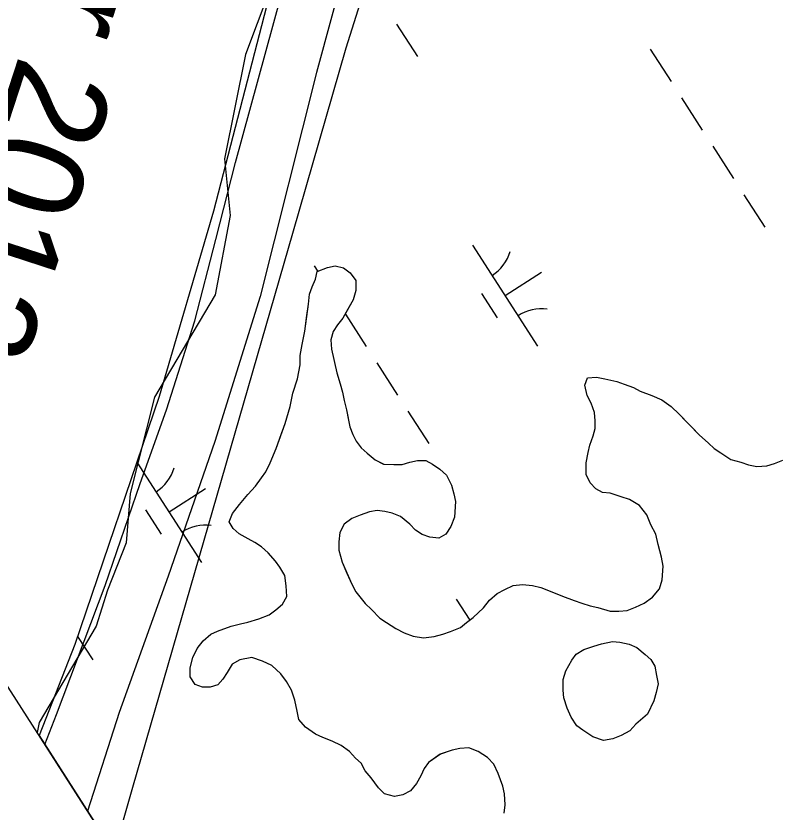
# Model space of a CAD drawing. Extents: x 3937982 to 3958556, y 219448 to 241894.
# Drawn here: x 3942949.9 to 3943267.2, y 232776.3 to 233107.5 of the extents above; entities that cross this region are included whole.
import ezdxf

# ---------------------------------------------------------------- set-up
doc = ezdxf.new("R2010")
doc.units = 0
for name, color, linetype in [('V-GRID-FRAM', 7, 'Continuous'), ('V-RIVR-EDGE', 7, 'Continuous'), ('V-RIVR-IDEN', 7, 'Continuous'), ('V-RIVR-JETY', 7, 'Continuous'), ('V-RRAP-FSHR', 7, 'Continuous'), ('V-TOPO-SHOR', 7, 'Continuous'), ('V-WETL-SWMP', 7, 'Continuous')]:
    doc.layers.add(name, color=color, linetype=linetype)

msp = doc.modelspace()

# ---------------------------------------------------------------- linework, layer by layer
at = {"layer": 'V-GRID-FRAM'}
msp.add_lwpolyline([(3948998.173, 239513.74), (3957109.469, 226912.286), (3949780.097, 222173.81), (3941699.799, 234772.334), (3948998.173, 239513.74)], dxfattribs=at)
at = {"layer": 'V-RIVR-EDGE'}
msp.add_lwpolyline([(3943107.659, 233511.732), (3943104.51, 233470.799), (3943113.169, 233445.61), (3943128.912, 233405.465), (3943127.338, 233378.701), (3943110.808, 233344.853), (3943108.446, 233309.431), (3943103.723, 233281.093), (3943091.916, 233236.225), (3943070.662, 233158.296), (3943045.473, 233091.387), (3943036.814, 233048.093), (3943039.176, 233024.479), (3943032.879, 232991.418), (3943007.69, 232948.911), (3942997.456, 232908.766), (3942995.882, 232888.3), (3942988.01, 232868.621), (3942983.288, 232853.664), (3942959.673, 232813.519), (3942958.783, 232809.369)], dxfattribs=at)
at = {"layer": 'V-RIVR-JETY'}
for points in [[(3943153.305, 233531.157), (3943138.713, 233491.877), (3943136.444, 233468.064), (3943140.9, 233450.419), (3943144.949, 233431.606), (3943152.345, 233399.85), (3943154.817, 233379.884), (3943152.13, 233354.124), (3943136.17, 233300.01), (3943124.164, 233249.361), (3943099.359, 233176.601), (3943087.399, 233129.471), (3943075.07, 233083.905), (3943051.556, 232990.807), (3943032.778, 232930.477), (3943013.275, 232874.456), (3942992.982, 232817.663), (3942979.735, 232776.702)], [(3942961.98, 232804.385), (3942966.784, 232816.837), (3942987.036, 232870.503), (3943001.669, 232912.909), (3943012.63, 232943.641), (3943024.453, 232980.614), (3943033.11, 233014.502), (3943041.351, 233046.441), (3943066.411, 233138.347), (3943093.44, 233231.398), (3943108.593, 233283.568), (3943118.407, 233316.269), (3943120.238, 233336.569), (3943122.806, 233353.34), (3943127.308, 233368.523), (3943129.364, 233376.312), (3943130.353, 233391.932), (3943125.553, 233413.102), (3943119.257, 233439.372), (3943117.531, 233456.592), (3943117.174, 233488.645), (3943120.586, 233510.096)]]:
    msp.add_lwpolyline(points, dxfattribs=at)
at = {"layer": 'V-RRAP-FSHR'}
msp.add_lwpolyline([(3942990.784, 232759.474), (3942998.587, 232786.578), (3943020.789, 232863.438), (3943042.99, 232940.295), (3943065.174, 233017.158), (3943087.356, 233094.2), (3943111.403, 233170.31), (3943136.442, 233246.291), (3943156.596, 233323.572), (3943151.407, 233402.926), (3943143.417, 233482.126), (3943171.856, 233556.628), (3943204.429, 233629.697), (3943236.765, 233702.87), (3943268.845, 233776.155), (3943300.372, 233849.683), (3943331.899, 233923.208)], dxfattribs=at)
at = {"layer": 'V-TOPO-SHOR'}
for points in [[(3943067.029, 232818.248), (3943066.04, 232822.809), (3943064.696, 232827.024), (3943062.644, 232830.551), (3943060.238, 232833.731), (3943056.437, 232837.28), (3943052.611, 232839.081), (3943048.083, 232840.541), (3943043.172, 232839.556), (3943040, 232837.848), (3943037.855, 232834.378), (3943036.07, 232831.603), (3943033.938, 232829.183), (3943030.775, 232828.175), (3943027.628, 232828.216), (3943024.492, 232829.308), (3943022.436, 232832.484), (3943022.487, 232836.33), (3943023.591, 232840.514), (3943025.391, 232844.34), (3943027.882, 232847.455), (3943031.068, 232850.212), (3943033.884, 232851.573), (3943039.508, 232853.599), (3943043.371, 232854.596), (3943046.529, 232855.256), (3943051.094, 232856.593), (3943055.315, 232858.287), (3943058.141, 232860.349), (3943060.971, 232862.76), (3943062.763, 232865.885), (3943062.472, 232870.438), (3943061.829, 232874.644), (3943059.777, 232878.171), (3943058.061, 232880.643), (3943054.958, 232884.182), (3943052.193, 232886.668), (3943049.418, 232888.454), (3943046.637, 232889.889), (3943042.818, 232892.04), (3943040.397, 232894.172), (3943038.685, 232896.992), (3943040.131, 232900.472), (3943042.979, 232904.283), (3943046.535, 232908.434), (3943049.728, 232911.889), (3943052.222, 232915.354), (3943054.006, 232917.781), (3943055.804, 232921.605), (3943058.331, 232927.519), (3943060.514, 232933.788), (3943061.969, 232937.966), (3943064.162, 232944.936), (3943065.284, 232950.518), (3943067.111, 232956.441), (3943068.242, 232962.374), (3943068.293, 232966.223), (3943069.053, 232970.761), (3943070.175, 232976.344), (3943070.949, 232981.931), (3943071.723, 232987.518), (3943072.129, 232991.712), (3943073.218, 232994.845), (3943074.66, 232997.975), (3943075.401, 233001.112), (3943079.622, 233002.808), (3943082.78, 233003.465), (3943086.268, 233002.72), (3943089.039, 233000.584), (3943091.445, 232997.401), (3943091.39, 232993.205), (3943090.29, 232989.371), (3943088.14, 232985.552), (3943085.99, 232981.73), (3943083.853, 232978.959), (3943082.068, 232976.184), (3943080.974, 232972.7), (3943081.271, 232968.848), (3943082.596, 232963.232), (3943083.589, 232959.022), (3943084.929, 232954.457), (3943085.932, 232950.944), (3943086.585, 232947.436), (3943087.585, 232943.576), (3943088.236, 232940.068), (3943088.889, 232936.559), (3943090.247, 232933.393), (3943091.609, 232930.577), (3943093.672, 232927.751), (3943096.092, 232925.619), (3943099.553, 232922.774), (3943103.029, 232920.978), (3943107.225, 232920.923), (3943110.723, 232920.878), (3943113.885, 232921.885), (3943117.043, 232922.543), (3943120.541, 232922.496), (3943123.32, 232921.06), (3943126.442, 232918.92), (3943129.206, 232916.434), (3943131.25, 232912.209)], [(3943131.25, 232912.209), (3943132.254, 232908.696), (3943132.911, 232905.538), (3943132.473, 232898.897), (3943131.023, 232895.069), (3943128.883, 232891.948), (3943126.061, 232890.236), (3943122.217, 232890.637), (3943119.083, 232891.729), (3943116.308, 232893.514), (3943113.891, 232895.995), (3943110.086, 232899.194), (3943106.607, 232900.639), (3943103.467, 232901.381), (3943100.323, 232901.772), (3943097.165, 232901.115), (3943093.301, 232899.767), (3943089.784, 232898.413), (3943086.604, 232896.007), (3943084.808, 232892.531), (3943084.406, 232888.689), (3943084.359, 232885.191), (3943085.695, 232880.274), (3943087.732, 232875.701), (3943089.772, 232871.126), (3943091.478, 232867.953), (3943095.263, 232863.005), (3943098.028, 232860.519), (3943101.479, 232856.974), (3943104.254, 232855.188), (3943108.069, 232852.69), (3943111.544, 232850.894), (3943115.374, 232849.444), (3943119.562, 232848.69), (3943124.119, 232849.329), (3943127.631, 232850.33), (3943130.794, 232851.34), (3943135.012, 232853.032), (3943137.491, 232855.098), (3943140.317, 232857.16), (3943144.568, 232861.301), (3943147.061, 232864.419), (3943150.246, 232867.173), (3943153.416, 232868.881), (3943156.936, 232870.583), (3943160.791, 232870.882), (3943164.983, 232870.477), (3943168.473, 232869.731), (3943172.997, 232867.923), (3943177.521, 232866.112), (3943182.395, 232864.3), (3943185.528, 232863.208), (3943189.012, 232862.112), (3943192.152, 232861.371), (3943197.38, 232859.903), (3943200.878, 232859.856), (3943204.38, 232860.159), (3943207.897, 232861.512), (3943211.417, 232863.214), (3943214.948, 232865.617), (3943217.793, 232869.078), (3943218.894, 232872.912), (3943219.318, 232878.503), (3943218.669, 232882.359), (3943217.338, 232887.626), (3943216.347, 232891.837), (3943214.299, 232895.714), (3943212.605, 232899.935), (3943209.506, 232903.822), (3943205.343, 232906.329), (3943201.857, 232907.422), (3943197.329, 232908.883), (3943194.185, 232909.274), (3943191.406, 232910.712), (3943188.99, 232913.192), (3943187.288, 232916.712), (3943187.351, 232921.611), (3943188.107, 232925.799), (3943188.848, 232928.937), (3943190.298, 232932.766), (3943191.04, 232935.906), (3943191.083, 232939.054), (3943190.78, 232942.556), (3943189.432, 232946.422), (3943187.724, 232949.595), (3943186.731, 232953.806), (3943187.82, 232956.941), (3943191.672, 232957.24), (3943195.162, 232956.493), (3943200.045, 232955.378), (3943203.178, 232954.287), (3943207.01, 232952.837), (3943209.787, 232951.401), (3943214.661, 232949.587), (3943218.837, 232947.782), (3943222.646, 232944.934), (3943226.103, 232941.739), (3943228.864, 232938.902), (3943231.281, 232936.422), (3943234.388, 232933.231), (3943238.189, 232929.682)], [(3943238.189, 232929.682), (3943240.609, 232927.55), (3943243.384, 232925.764), (3943247.546, 232922.911), (3943251.728, 232921.806), (3943254.863, 232920.716), (3943258.351, 232919.968), (3943262.554, 232920.263), (3943265.716, 232921.271), (3943269.232, 232922.625)], [(3943212.904, 232817.013), (3943207.952, 232812.881), (3943205.466, 232810.116), (3943201.939, 232808.062), (3943198.425, 232806.71), (3943194.566, 232806.061), (3943190.038, 232807.521), (3943185.877, 232810.374), (3943183.452, 232812.156), (3943181.049, 232815.686), (3943179.352, 232819.557), (3943178.008, 232823.774), (3943177.701, 232826.926), (3943177.76, 232831.474), (3943178.856, 232834.958), (3943181.365, 232839.474), (3943183.147, 232841.899), (3943186.321, 232843.955), (3943190.54, 232845.298), (3943193.7, 232846.306), (3943198.263, 232847.295), (3943201.407, 232846.904), (3943205.245, 232846.152), (3943208.374, 232844.713), (3943211.835, 232841.868), (3943214.256, 232839.736), (3943215.968, 232836.916), (3943216.615, 232833.057), (3943217.268, 232829.549), (3943216.523, 232826.062), (3943215.427, 232822.578), (3943212.904, 232817.013)], [(3943153.231, 232775.82), (3943153.629, 232779.316), (3943153.338, 232783.867), (3943152.681, 232787.025), (3943150.651, 232792.298), (3943148.953, 232796.171), (3943146.193, 232799.005), (3943142.377, 232801.506), (3943138.547, 232802.956), (3943134.695, 232802.657), (3943131.537, 232802), (3943126.618, 232800.314), (3943121.674, 232796.882), (3943119.892, 232794.457), (3943118.452, 232791.325), (3943116.66, 232788.2), (3943114.17, 232785.085), (3943111, 232783.377), (3943107.491, 232782.726), (3943103.307, 232783.83), (3943100.893, 232786.312), (3943097.8, 232790.551), (3943095.388, 232793.382), (3943093.682, 232796.554), (3943091.259, 232798.684), (3943088.849, 232801.514), (3943085.383, 232804.011), (3943081.558, 232805.811), (3943077.73, 232807.261), (3943074.601, 232808.701), (3943070.439, 232811.556), (3943067.682, 232814.74), (3943067.029, 232818.248)]]:
    msp.add_lwpolyline(points, dxfattribs=at)
at = {"layer": 'V-WETL-SWMP'}
for p, q in [((3943067.135, 233161.233), (3943032.174, 233026.249)), ((3943108.425, 233104.125), (3943117.085, 233090.671)), ((3943214.012, 233093.599), (3943222.672, 233080.145)), ((3943227.002, 233073.418), (3943235.662, 233059.964)), ((3943239.992, 233053.237), (3943248.652, 233039.783)), ((3943252.982, 233033.056), (3943261.642, 233019.603)), ((3943032.174, 233026.249), (3943009.591, 232949.151)), ((3943140.01, 233012.164), (3943167.072, 232970.121)), ((3943074.145, 233003.569), (3943075.659, 233001.216)), ((3943075.402, 233001.113), (3943079.622, 233002.807)), ((3943079.622, 233002.807), (3943082.78, 233003.465)), ((3943082.78, 233003.465), (3943086.269, 233002.719)), ((3943086.269, 233002.719), (3943089.039, 233000.583)), ((3943074.66, 232997.975), (3943075.402, 233001.113)), ((3943089.039, 233000.583), (3943091.446, 232997.402)), ((3943153.541, 232991.142), (3943168.677, 233000.885)), ((3943073.219, 232994.845), (3943074.66, 232997.975)), ((3943091.446, 232997.402), (3943091.39, 232993.205)), ((3943072.128, 232991.711), (3943073.219, 232994.845)), ((3943091.39, 232993.205), (3943090.29, 232989.371)), ((3943143.806, 232992.012), (3943150.301, 232981.921)), ((3943071.723, 232987.518), (3943072.128, 232991.711)), ((3943090.29, 232989.371), (3943085.99, 232981.731)), ((3943070.175, 232976.343), (3943071.723, 232987.518)), ((3943087.135, 232983.388), (3943095.795, 232969.935)), ((3943083.854, 232978.96), (3943082.068, 232976.185)), ((3943085.99, 232981.731), (3943083.854, 232978.96)), ((3943069.052, 232970.76), (3943070.175, 232976.343)), ((3943082.068, 232976.185), (3943080.973, 232972.701)), ((3943080.973, 232972.701), (3943081.271, 232968.849)), ((3943068.292, 232966.222), (3943069.052, 232970.76)), ((3943081.271, 232968.849), (3943083.59, 232959.022)), ((3943068.241, 232962.374), (3943068.292, 232966.222)), ((3943067.112, 232956.441), (3943068.241, 232962.374)), ((3943100.125, 232963.208), (3943108.785, 232949.754)), ((3943083.59, 232959.022), (3943084.929, 232954.456)), ((3943065.285, 232950.518), (3943067.112, 232956.441)), ((3943186.73, 232953.806), (3943187.821, 232956.94)), ((3943187.821, 232956.94), (3943191.673, 232957.239)), ((3943191.673, 232957.239), (3943195.162, 232956.493)), ((3943195.162, 232956.493), (3943200.045, 232955.378)), ((3943200.045, 232955.378), (3943203.179, 232954.287)), ((3943084.929, 232954.456), (3943085.932, 232950.944)), ((3943187.723, 232949.594), (3943186.73, 232953.806)), ((3943203.179, 232954.287), (3943207.009, 232952.837)), ((3943207.009, 232952.837), (3943209.788, 232951.401)), ((3943009.591, 232949.151), (3942974.499, 232845.958)), ((3943064.161, 232944.935), (3943065.285, 232950.518)), ((3943085.932, 232950.944), (3943086.585, 232947.437)), ((3943189.431, 232946.423), (3943187.723, 232949.594)), ((3943209.788, 232951.401), (3943214.662, 232949.587)), ((3943214.662, 232949.587), (3943218.837, 232947.782)), ((3943086.585, 232947.437), (3943087.584, 232943.575)), ((3943190.779, 232942.556), (3943189.431, 232946.423)), ((3943218.837, 232947.782), (3943222.647, 232944.933)), ((3943061.969, 232937.967), (3943064.161, 232944.935)), ((3943087.584, 232943.575), (3943088.89, 232936.56)), ((3943113.115, 232943.027), (3943121.775, 232929.573)), ((3943191.082, 232939.054), (3943190.779, 232942.556)), ((3943222.647, 232944.933), (3943226.104, 232941.738)), ((3943191.04, 232935.906), (3943191.082, 232939.054)), ((3943226.104, 232941.738), (3943234.388, 232933.232)), ((3943058.332, 232927.519), (3943061.969, 232937.967)), ((3943088.89, 232936.56), (3943090.247, 232933.394)), ((3943190.299, 232932.767), (3943191.04, 232935.906)), ((3943090.247, 232933.394), (3943091.61, 232930.577)), ((3943188.849, 232928.937), (3943190.299, 232932.767)), ((3943234.388, 232933.232), (3943238.189, 232929.683)), ((3943091.61, 232930.577), (3943093.671, 232927.75)), ((3943188.107, 232925.799), (3943188.849, 232928.937)), ((3943238.189, 232929.683), (3943240.61, 232927.551)), ((3943055.805, 232921.605), (3943058.332, 232927.519)), ((3943093.671, 232927.75), (3943096.092, 232925.619)), ((3943096.092, 232925.619), (3943099.553, 232922.774)), ((3943187.352, 232921.61), (3943188.107, 232925.799)), ((3943240.61, 232927.551), (3943243.385, 232925.765)), ((3943243.385, 232925.765), (3943247.545, 232922.911)), ((3943099.553, 232922.774), (3943103.028, 232920.979)), ((3943113.885, 232921.885), (3943117.043, 232922.543)), ((3943117.043, 232922.543), (3943120.541, 232922.496)), ((3943120.541, 232922.496), (3943123.321, 232921.06)), ((3943247.545, 232922.911), (3943251.729, 232921.806)), ((3943265.716, 232921.271), (3943269.233, 232922.624)), ((3943000.313, 232921.869), (3943027.205, 232880.091)), ((3943054.005, 232917.781), (3943055.805, 232921.605)), ((3943103.028, 232920.979), (3943110.723, 232920.877)), ((3943110.723, 232920.877), (3943113.885, 232921.885)), ((3943123.321, 232921.06), (3943126.441, 232918.919)), ((3943126.441, 232918.919), (3943129.207, 232916.434)), ((3943187.287, 232916.713), (3943187.352, 232921.61)), ((3943251.729, 232921.806), (3943254.863, 232920.715)), ((3943254.863, 232920.715), (3943258.352, 232919.969)), ((3943258.352, 232919.969), (3943262.554, 232920.263)), ((3943262.554, 232920.263), (3943265.716, 232921.271)), ((3943052.223, 232915.355), (3943054.005, 232917.781)), ((3943129.207, 232916.434), (3943131.25, 232912.208)), ((3943188.99, 232913.192), (3943187.287, 232916.713)), ((3943049.728, 232911.89), (3943052.223, 232915.355)), ((3943191.406, 232910.711), (3943188.99, 232913.192)), ((3943013.674, 232901.113), (3943028.809, 232910.855)), ((3943046.534, 232908.434), (3943049.728, 232911.89)), ((3943131.25, 232912.208), (3943132.253, 232908.696)), ((3943194.186, 232909.274), (3943191.406, 232910.711)), ((3943197.329, 232908.883), (3943194.186, 232909.274)), ((3943042.98, 232904.282), (3943046.534, 232908.434)), ((3943132.253, 232908.696), (3943132.911, 232905.539)), ((3943201.858, 232907.423), (3943197.329, 232908.883)), ((3943205.342, 232906.328), (3943201.858, 232907.423)), ((3943209.507, 232903.823), (3943205.342, 232906.328)), ((3943040.131, 232900.472), (3943042.98, 232904.282)), ((3943132.911, 232905.539), (3943132.473, 232898.897)), ((3943212.605, 232899.934), (3943209.507, 232903.823)), ((3943003.939, 232901.982), (3943010.434, 232891.892)), ((3943038.685, 232896.992), (3943040.131, 232900.472)), ((3943093.3, 232899.767), (3943089.784, 232898.414)), ((3943097.166, 232901.115), (3943093.3, 232899.767)), ((3943100.324, 232901.773), (3943097.166, 232901.115)), ((3943103.467, 232901.381), (3943100.324, 232901.773)), ((3943106.606, 232900.64), (3943103.467, 232901.381)), ((3943110.086, 232899.194), (3943106.606, 232900.64)), ((3943113.892, 232895.995), (3943110.086, 232899.194)), ((3943214.298, 232895.713), (3943212.605, 232899.934)), ((3943040.397, 232894.171), (3943038.685, 232896.992)), ((3943086.603, 232896.007), (3943084.808, 232892.532)), ((3943089.784, 232898.414), (3943086.603, 232896.007)), ((3943116.308, 232893.514), (3943113.892, 232895.995)), ((3943132.473, 232898.897), (3943131.023, 232895.068)), ((3943216.346, 232891.838), (3943214.298, 232895.713)), ((3943042.818, 232892.039), (3943040.397, 232894.171)), ((3943084.808, 232892.532), (3943084.407, 232888.689)), ((3943119.083, 232891.728), (3943116.308, 232893.514)), ((3943131.023, 232895.068), (3943128.882, 232891.948)), ((3943046.638, 232889.89), (3943042.818, 232892.039)), ((3943049.418, 232888.453), (3943046.638, 232889.89)), ((3943122.217, 232890.637), (3943119.083, 232891.728)), ((3943126.061, 232890.236), (3943122.217, 232890.637)), ((3943128.882, 232891.948), (3943126.061, 232890.236)), ((3943217.339, 232887.626), (3943216.346, 232891.838)), ((3943052.193, 232886.667), (3943049.418, 232888.453)), ((3943054.959, 232884.181), (3943052.193, 232886.667)), ((3943084.407, 232888.689), (3943084.36, 232885.191)), ((3943218.669, 232882.36), (3943217.339, 232887.626)), ((3943058.061, 232880.642), (3943054.959, 232884.181)), ((3943084.36, 232885.191), (3943085.695, 232880.275)), ((3943059.777, 232878.17), (3943058.061, 232880.642)), ((3943085.695, 232880.275), (3943089.772, 232871.125)), ((3943219.318, 232878.503), (3943218.669, 232882.36)), ((3943061.829, 232874.644), (3943059.777, 232878.17)), ((3943218.894, 232872.911), (3943219.318, 232878.503)), ((3943062.473, 232870.437), (3943061.829, 232874.644)), ((3943217.793, 232869.077), (3943218.894, 232872.911)), ((3943062.763, 232865.885), (3943062.473, 232870.437)), ((3943089.772, 232871.125), (3943091.479, 232867.954)), ((3943153.416, 232868.882), (3943156.937, 232870.584)), ((3943156.937, 232870.584), (3943160.79, 232870.883)), ((3943160.79, 232870.883), (3943164.983, 232870.477)), ((3943164.983, 232870.477), (3943168.472, 232869.731)), ((3943168.472, 232869.731), (3943177.52, 232866.113)), ((3943060.972, 232862.76), (3943062.763, 232865.885)), ((3943091.479, 232867.954), (3943095.262, 232863.005)), ((3943147.06, 232864.418), (3943150.245, 232867.174)), ((3943150.245, 232867.174), (3943153.416, 232868.882)), ((3943177.52, 232866.113), (3943182.394, 232864.299)), ((3943214.948, 232865.617), (3943217.793, 232869.077)), ((3943058.141, 232860.349), (3943060.972, 232862.76)), ((3943095.262, 232863.005), (3943098.028, 232860.52)), ((3943133.272, 232864.836), (3943138.885, 232856.116)), ((3943144.569, 232861.302), (3943147.06, 232864.418)), ((3943182.394, 232864.299), (3943185.528, 232863.208)), ((3943185.528, 232863.208), (3943189.012, 232862.112)), ((3943207.897, 232861.512), (3943211.418, 232863.214)), ((3943211.418, 232863.214), (3943214.948, 232865.617)), ((3943055.315, 232858.287), (3943058.141, 232860.349)), ((3943098.028, 232860.52), (3943101.479, 232856.975)), ((3943140.316, 232857.16), (3943144.569, 232861.302)), ((3943189.012, 232862.112), (3943192.151, 232861.371)), ((3943192.151, 232861.371), (3943197.38, 232859.902)), ((3943197.38, 232859.902), (3943200.878, 232859.856)), ((3943200.878, 232859.856), (3943204.38, 232860.159)), ((3943204.38, 232860.159), (3943207.897, 232861.512)), ((3943046.528, 232855.255), (3943051.094, 232856.594)), ((3943051.094, 232856.594), (3943055.315, 232858.287)), ((3943101.479, 232856.975), (3943104.254, 232855.189)), ((3943137.49, 232855.098), (3943140.316, 232857.16)), ((3943033.885, 232851.574), (3943039.509, 232853.599)), ((3943039.509, 232853.599), (3943043.371, 232854.597)), ((3943043.371, 232854.597), (3943046.528, 232855.255)), ((3943104.254, 232855.189), (3943108.07, 232852.69)), ((3943108.07, 232852.69), (3943111.544, 232850.894)), ((3943130.793, 232851.339), (3943135.013, 232853.032)), ((3943135.013, 232853.032), (3943137.49, 232855.098)), ((3943027.882, 232847.455), (3943031.068, 232850.212)), ((3943031.068, 232850.212), (3943033.885, 232851.574)), ((3943111.544, 232850.894), (3943115.374, 232849.444)), ((3943115.374, 232849.444), (3943119.562, 232848.689)), ((3943119.562, 232848.689), (3943124.119, 232849.328)), ((3943124.119, 232849.328), (3943127.631, 232850.331)), ((3943127.631, 232850.331), (3943130.793, 232851.339)), ((3942975.633, 232849.292), (3942981.907, 232839.544)), ((3943025.392, 232844.34), (3943027.882, 232847.455)), ((3942974.499, 232845.958), (3942959.578, 232808.13)), ((3943023.592, 232840.515), (3943025.392, 232844.34)), ((3943022.487, 232836.331), (3943023.592, 232840.515)), ((3943043.171, 232839.556), (3943040, 232837.848)), ((3943048.083, 232840.54), (3943043.171, 232839.556)), ((3943052.611, 232839.081), (3943048.083, 232840.54)), ((3943022.436, 232832.484), (3943022.487, 232836.331)), ((3943040, 232837.848), (3943037.855, 232834.378)), ((3943056.436, 232837.281), (3943052.611, 232839.081)), ((3943060.237, 232833.732), (3943056.436, 232837.281)), ((3943037.855, 232834.378), (3943036.069, 232831.603)), ((3943062.644, 232830.551), (3943060.237, 232833.732)), ((3943024.493, 232829.308), (3943022.436, 232832.484)), ((3943036.069, 232831.603), (3943033.938, 232829.182)), ((3943064.697, 232827.025), (3943062.644, 232830.551)), ((3943027.627, 232828.216), (3943024.493, 232829.308)), ((3943030.775, 232828.175), (3943027.627, 232828.216)), ((3943033.938, 232829.182), (3943030.775, 232828.175)), ((3943066.04, 232822.809), (3943064.697, 232827.025)), ((3943067.029, 232818.248), (3943066.04, 232822.809)), ((3943067.682, 232814.741), (3943067.029, 232818.248)), ((3943070.439, 232811.555), (3943067.682, 232814.741)), ((3943074.6, 232808.701), (3943070.439, 232811.555)), ((3942959.578, 232808.13), (3942993.192, 232755.72)), ((3943077.729, 232807.26), (3943074.6, 232808.701)), ((3943081.558, 232805.81), (3943077.729, 232807.26)), ((3943085.383, 232804.01), (3943081.558, 232805.81)), ((3943088.849, 232801.515), (3943085.383, 232804.01)), ((3943138.548, 232802.955), (3943134.695, 232802.656)), ((3943142.377, 232801.505), (3943138.548, 232802.955)), ((3943091.26, 232798.684), (3943088.849, 232801.515)), ((3943126.617, 232800.314), (3943121.674, 232796.881)), ((3943131.538, 232801.999), (3943126.617, 232800.314)), ((3943134.695, 232802.656), (3943131.538, 232801.999)), ((3943146.192, 232799.005), (3943142.377, 232801.505)), ((3943093.681, 232796.553), (3943091.26, 232798.684)), ((3943095.388, 232793.382), (3943093.681, 232796.553)), ((3943121.674, 232796.881), (3943119.892, 232794.456)), ((3943148.954, 232796.17), (3943146.192, 232799.005)), ((3943097.8, 232790.551), (3943095.388, 232793.382)), ((3943119.892, 232794.456), (3943118.452, 232791.326)), ((3943150.652, 232792.299), (3943148.954, 232796.17)), ((3943100.892, 232786.311), (3943097.8, 232790.551)), ((3943118.452, 232791.326), (3943116.661, 232788.201)), ((3943152.681, 232787.024), (3943150.652, 232792.299)), ((3943116.661, 232788.201), (3943114.17, 232785.086)), ((3943153.339, 232783.867), (3943152.681, 232787.024)), ((3943103.308, 232783.83), (3943100.892, 232786.311)), ((3943107.492, 232782.725), (3943103.308, 232783.83)), ((3943110.999, 232783.378), (3943107.492, 232782.725)), ((3943114.17, 232785.086), (3943110.999, 232783.378)), ((3943153.628, 232779.315), (3943153.339, 232783.867)), ((3943153.232, 232775.821), (3943153.628, 232779.315))]:
    msp.add_line(p, q, dxfattribs=at)
msp.add_lwpolyline([(3943212.904, 232817.013), (3943207.952, 232812.881), (3943205.466, 232810.115), (3943201.94, 232808.062), (3943198.424, 232806.709), (3943194.566, 232806.061), (3943190.038, 232807.52), (3943185.877, 232810.374), (3943183.452, 232812.156), (3943181.05, 232815.686), (3943179.352, 232819.557), (3943178.008, 232823.773), (3943177.7, 232826.926), (3943177.76, 232831.474), (3943178.856, 232834.958), (3943181.365, 232839.473), (3943183.146, 232841.898), (3943186.322, 232843.955), (3943190.539, 232845.299), (3943193.701, 232846.306), (3943198.262, 232847.295), (3943201.406, 232846.904), (3943205.244, 232846.153), (3943208.374, 232844.712), (3943211.835, 232841.867), (3943214.255, 232839.736), (3943215.967, 232836.915), (3943216.616, 232833.057), (3943217.269, 232829.55), (3943216.523, 232826.062), (3943215.427, 232822.577)], close=True, dxfattribs=at)
for centre, start, end in [((3943138.791, 233014.497), 301.99668, 343.54034), ((3943168.691, 232968.045), 81.99668, 123.54034), ((3942998.923, 232924.467), 301.99668, 343.54034), ((3943028.823, 232878.016), 81.99668, 123.54034)]:
    msp.add_arc(centre, 17.623, start, end, dxfattribs=at)

# ---------------------------------------------------------------- texts
at = {"layer": 'V-RIVR-IDEN'}
msp.add_text('September 2012', height=41.99992, rotation=251.93364, dxfattribs=at).set_placement((3943041.663, 233368.137))

doc.saveas('drawing.dxf')
